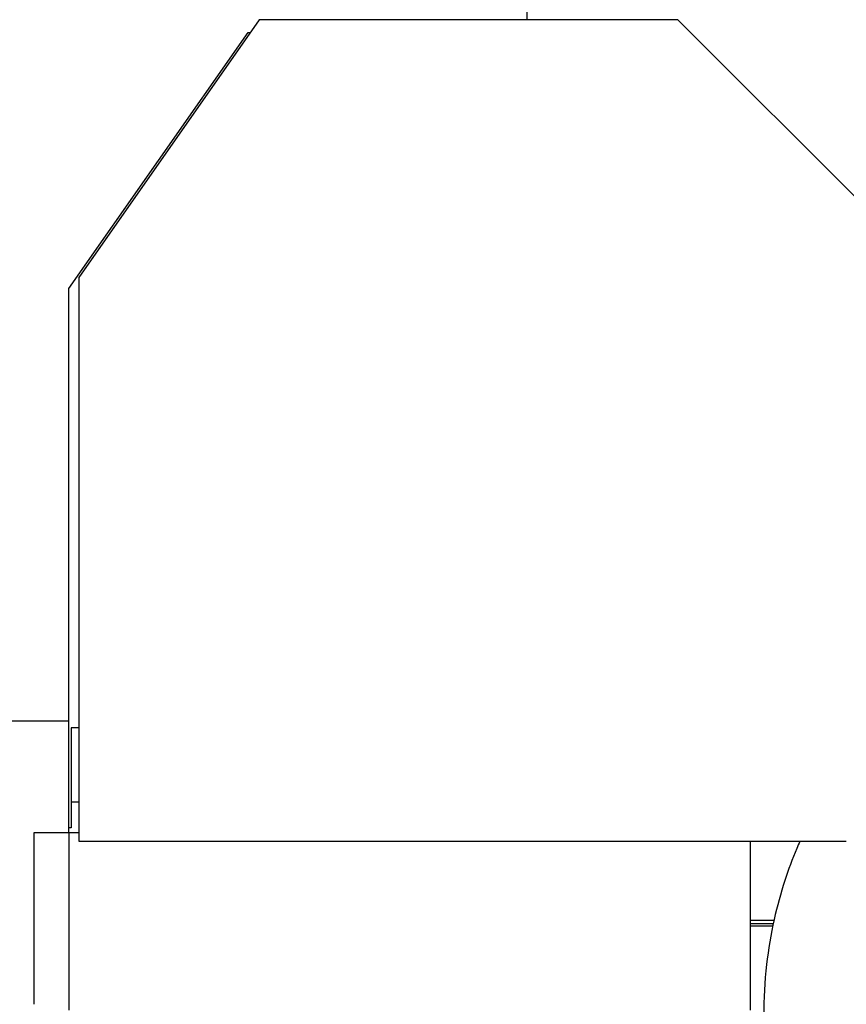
# Model space of a CAD drawing. Header units: inches. Extents: x 0 to 20790, y -12 to 14700.
# Tile 331 of 441: x 9420 to 9978, y 11671 to 12336. Entities that reach past the tile are written whole.
import ezdxf

# ---------------------------------------------------------------- set-up
doc = ezdxf.new("R2010")
doc.units = ezdxf.units.IN
doc.layers.add('1', color=7, linetype='Continuous', true_color=0xffffff)
doc.layers.add('254', color=7, linetype='Continuous', true_color=0xffffff)
doc.styles.add('latin_extended', font='simplex.shx')
doc.dimstyles.get("Standard").update_dxf_attribs({"dimtxt": 0.18, "dimasz": 0.18, "dimexe": 0.18, "dimexo": 0.0625, "dimgap": 0.09, "dimtad": 0, "dimtih": 1, "dimtoh": 1, "dimdec": 4, "dimzin": 0, "dimdsep": 46, "dimtxsty": 'Standard', "dimcen": 0.09, "dimadec": 0, "dimazin": 0, "dimtfac": 1, "dimtdec": 4, "dimtofl": 0, "dimtmove": 0, "dimatfit": 3, "dimfxl": 1, "dimtolj": 1, "dimtzin": 0, "dimarcsym": 0})

# ---------------------------------------------------------------- blocks, each defined once
blk = doc.blocks.new('_U0')
at = {"layer": '254', "color": 3, "linetype": 'Continuous', "lineweight": 13, "transparency": 16777216}
for p, q in [((8993.8, 11800.44), (8993.8, 13273.44)), ((11436.85, 10385.83), (11436.85, 13273.44)), ((9116.3, 13238.44), (11314.35, 13238.44))]:
    blk.add_line(p, q, dxfattribs=at)
at = {"layer": '254', "color": 3, "transparency": 16777216}
for points in [[(9116.3, 13258.86), (9116.3, 13218.02), (8993.8, 13238.44)], [(11314.35, 13218.02), (11314.35, 13258.86), (11436.85, 13238.44)]]:
    blk.add_solid(points, dxfattribs=at)
at = {"layer": 'Defpoints', "color": 0, "transparency": 16777216}
for p in [(11436.85, 13238.44), (8993.8, 11765.44), (11436.85, 10350.83)]:
    blk.add_point(p, dxfattribs=at)
at = {"layer": '254', "color": 2, "lineweight": 13, "transparency": 16777216, "insert": (9999.49, 13422.19), "char_height": 122.5, "attachment_point": 1, "style": 'latin_extended'}
blk.add_mtext('\\A1;2443', dxfattribs=at)

msp = doc.modelspace()

# ---------------------------------------------------------------- linework, layer by layer
at = {"layer": '1', "color": 2, "linetype": 'Continuous', "lineweight": 25}
for p, q in [((9763.047, 12335.702), (9763.047, 12475.658)), ((9582.164, 12335.703), (9460.349, 12161.734)), ((9864.765, 12335.703), (9582.164, 12335.703)), ((10100.863, 12099.606), (9864.765, 12335.703)), ((9453.584, 12154.254), (9574.584, 12327.06)), ((9574.584, 12327.06), (9576.112, 12327.06)), ((9460.349, 12161.734), (9460.349, 11780.994)), ((9453.584, 11862.444), (9453.584, 12154.254)), ((9227.798, 11862.442), (9453.598, 11862.442)), ((9453.598, 11786.942), (9453.598, 11862.442)), ((9455.084, 11857.56), (9455.084, 11790.06)), ((9460.349, 11857.56), (9455.084, 11857.56)), ((9455.084, 11807.56), (9460.349, 11807.56)), ((9430.298, 11786.942), (9453.798, 11786.942)), ((9430.298, 11670.957), (9430.298, 11786.942)), ((9455.084, 11790.06), (9453.598, 11790.06)), ((9453.798, 11786.942), (9460.353, 11786.942)), ((9453.798, 11666.942), (9453.798, 11786.942)), ((9460.349, 11780.994), (9978.387, 11780.994)), ((9913.798, 11666.942), (9913.798, 11780.993)), ((9929.568, 11727.442), (9913.806, 11727.442)), ((9913.798, 11725.442), (9929.23, 11725.442)), ((9913.798, 11723.942), (9928.977, 11723.942))]:
    msp.add_line(p, q, dxfattribs=at)
msp.add_open_spline([(9947.041, 11781.074), (9946.317, 11779.428), (9942.572, 11770.69), (9936.115, 11753.273), (9928.95, 11727.136), (9923.813, 11696.545), (9922.635, 11674.695), (9922.698, 11663.036)], degree=3, knots=[0, 0, 0, 0, 0.0444227, 0.234908, 0.4586574, 0.7133588, 1, 1, 1, 1], dxfattribs=at)
msp.add_open_spline([(9947.041, 11781.074), (9946.317, 11779.428), (9942.572, 11770.69), (9936.115, 11753.273), (9928.95, 11727.136), (9923.813, 11696.545), (9922.635, 11674.695), (9922.698, 11663.036)], degree=3, knots=[0, 0, 0, 0, 0.0444227, 0.234908, 0.4586574, 0.7133588, 1, 1, 1, 1], dxfattribs=at)

# ---------------------------------------------------------------- dimensions: what is measured, and where the dimension line sits
at = {"layer": '254', "color": 2, "linetype": 'Continuous', "lineweight": 13}
dim = msp.add_linear_dim(base=(11436.85, 13238.442), p1=(8993.798, 11765.442), p2=(11436.85, 10350.834), dimstyle='Standard', override={"dimscale": 35, "dimtxt": 3.5, "dimasz": 3.5, "dimexe": 1, "dimexo": 1, "dimgap": 1.75, "dimtad": 1, "dimtih": 1, "dimtoh": 0, "dimdec": 0, "dimlfac": 1, "dimzin": 8, "dimdsep": 46, "dimlunit": 2, "dimtxsty": 'latin_extended', "dimsah": 1, "dimse1": 0, "dimse2": 0, "dimsd1": 0, "dimsd2": 0, "dimclrd": 3, "dimclre": 3, "dimclrt": 2, "dimtol": 0, "dimtm": -0.1, "dimtfac": 0.714286, "dimtdec": 3, "dimtofl": 1, "dimtmove": 0, "dimtzin": 8, "dimlwd": 13, "dimlwe": 13}, dxfattribs=at)
dim.commit()
dim.dimension.update_dxf_attribs({"geometry": '_U0', "text_midpoint": (10215.324, 13238.442), "dimtype": 160})

doc.saveas('drawing.dxf')
